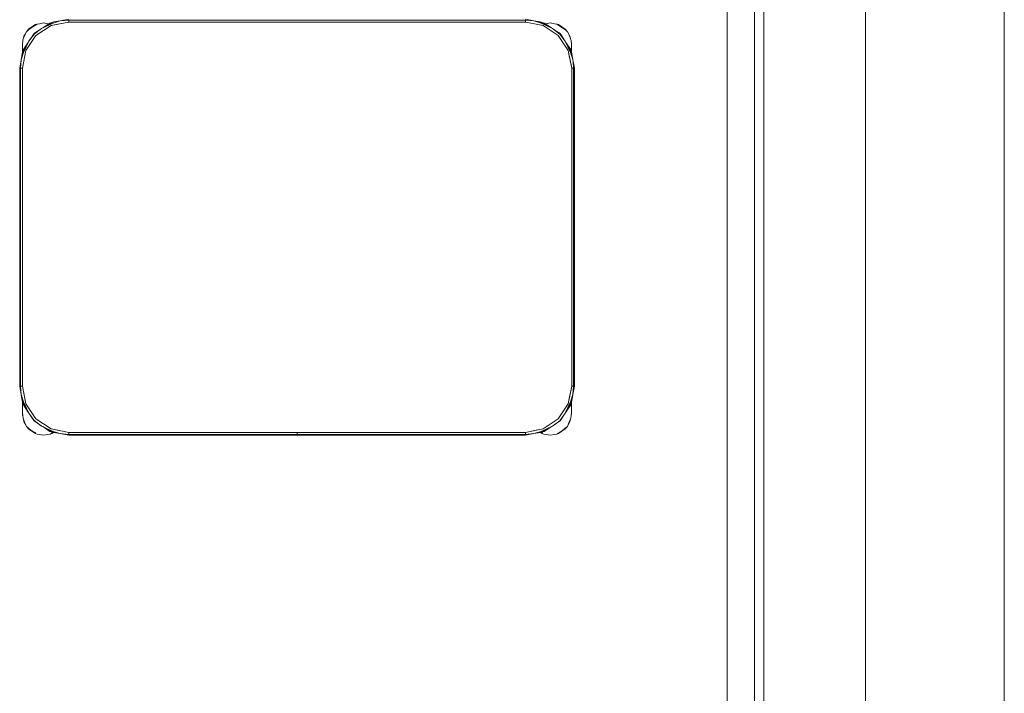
# Model space of a CAD drawing. Header units: millimetres. Extents: x -261 to 187, y -214 to 106.
# Tile 422 of 656: x -188.109 to -187.044, y -74.01 to -73.281. Entities that reach past the tile are written whole.
import ezdxf

# ---------------------------------------------------------------- set-up
doc = ezdxf.new("R2010")
doc.units = ezdxf.units.MM
doc.header["$LTSCALE"] = 0.005
doc.header["$MEASUREMENT"] = 0
for name, color, linetype, lineweight in [('IFC-Elemento de mobília-Contorno', 9, 'Continuous', 5), ('IFC-Parede padrão-Contorno', 9, 'Continuous', 5), ('IFC-Viga-Contorno', 9, 'Continuous', 5)]:
    doc.layers.add(name, color=color, linetype=linetype, lineweight=lineweight)

msp = doc.modelspace()

# ---------------------------------------------------------------- linework, layer by layer
at = {"layer": 'IFC-Elemento de mobília-Contorno', "lineweight": 5}
for p, q in [((-188.0953, -73.2885), (-188.0915, -73.286)), ((-188.0952, -73.2887), (-188.0898, -73.2854)), ((-188.0915, -73.286), (-188.0898, -73.2854)), ((-188.091, -73.2979), (-188.0747, -73.2871)), ((-188.0898, -73.2854), (-188.0871, -73.2851)), ((-188.0871, -73.2851), (-188.0827, -73.2842)), ((-188.0849, -73.2901), (-188.0715, -73.283)), ((-188.0849, -73.2901), (-188.0725, -73.2843)), ((-188.0837, -73.2895), (-188.0759, -73.2843)), ((-188.0827, -73.2842), (-188.0783, -73.2851)), ((-188.0783, -73.2851), (-188.0773, -73.2852)), ((-188.0759, -73.2843), (-188.0715, -73.283)), ((-188.0747, -73.2871), (-188.0556, -73.2833)), ((-188.0747, -73.2871), (-188.0673, -73.2856)), ((-188.0725, -73.2843), (-188.0648, -73.2819)), ((-188.0715, -73.283), (-188.0648, -73.2819)), ((-188.0673, -73.2856), (-188.0556, -73.2833)), ((-188.0648, -73.2819), (-188.0556, -73.2802)), ((-188.0648, -73.2819), (-188.0556, -73.2811)), ((-188.0556, -73.2811), (-187.5616, -73.2811)), ((-188.0556, -73.2833), (-188.0556, -73.2811)), ((-188.0556, -73.2833), (-188.0556, -73.2822)), ((-188.0556, -73.2833), (-187.5616, -73.2833)), ((-187.5616, -73.2802), (-187.5524, -73.2819)), ((-187.5616, -73.2811), (-187.5524, -73.2819)), ((-187.5616, -73.2833), (-187.5616, -73.2811)), ((-187.5616, -73.2833), (-187.5616, -73.2822)), ((-187.5616, -73.2833), (-187.5499, -73.2856)), ((-187.5616, -73.2833), (-187.5425, -73.2871)), ((-187.5524, -73.2819), (-187.5447, -73.2843)), ((-187.5524, -73.2819), (-187.5457, -73.283)), ((-187.5499, -73.2856), (-187.5425, -73.2871)), ((-187.5457, -73.283), (-187.5413, -73.2843)), ((-187.5457, -73.283), (-187.5445, -73.2836)), ((-187.5457, -73.283), (-187.5323, -73.2901)), ((-187.5447, -73.2843), (-187.5323, -73.2901)), ((-187.5425, -73.2871), (-187.5262, -73.2979)), ((-187.5413, -73.2843), (-187.5335, -73.2895)), ((-187.5399, -73.2852), (-187.5391, -73.2851)), ((-187.5391, -73.2851), (-187.5347, -73.2842)), ((-187.5347, -73.2842), (-187.5303, -73.2851)), ((-187.5303, -73.2851), (-187.5276, -73.2854)), ((-187.5276, -73.2854), (-187.5243, -73.2876)), ((-187.5276, -73.2854), (-187.5259, -73.286)), ((-187.5259, -73.286), (-187.5222, -73.2885)), ((-187.5243, -73.2876), (-187.5182, -73.2917)), ((-188.1051, -73.3025), (-188.1029, -73.2972)), ((-188.1045, -73.3011), (-188.104, -73.2984)), ((-188.104, -73.2984), (-188.1023, -73.2959)), ((-188.1029, -73.2972), (-188.1013, -73.2937)), ((-188.1018, -73.3141), (-188.091, -73.2979)), ((-188.1013, -73.2937), (-188.099, -73.291)), ((-188.1013, -73.2937), (-188.099, -73.2917)), ((-188.099, -73.291), (-188.0953, -73.2885)), ((-188.099, -73.2917), (-188.0952, -73.2887)), ((-188.0987, -73.3039), (-188.0926, -73.2959)), ((-188.0972, -73.302), (-188.0931, -73.2958)), ((-188.0931, -73.2958), (-188.0871, -73.2918)), ((-188.0926, -73.2959), (-188.0849, -73.2901)), ((-187.5323, -73.2901), (-187.5243, -73.2962)), ((-187.5323, -73.2901), (-187.5303, -73.2917)), ((-187.5304, -73.2916), (-187.5241, -73.2958)), ((-187.5262, -73.2979), (-187.5154, -73.3141)), ((-187.5243, -73.2962), (-187.5185, -73.3039)), ((-187.5241, -73.2958), (-187.5201, -73.3018)), ((-187.5222, -73.2885), (-187.5185, -73.291)), ((-187.5185, -73.291), (-187.5161, -73.2937)), ((-187.5182, -73.2917), (-187.5161, -73.2937)), ((-187.5161, -73.2937), (-187.5142, -73.2976)), ((-187.5161, -73.2937), (-187.5135, -73.2984)), ((-187.5142, -73.2976), (-187.5122, -73.3031)), ((-187.5135, -73.2984), (-187.5129, -73.3011)), ((-188.1058, -73.3174), (-188.0987, -73.3039)), ((-188.1057, -73.3084), (-188.1051, -73.3025)), ((-188.1057, -73.3072), (-188.1055, -73.3059)), ((-188.1057, -73.3072), (-188.1055, -73.3067)), ((-188.1057, -73.3072), (-188.1055, -73.3067)), ((-188.1057, -73.3122), (-188.1057, -73.3072)), ((-188.1057, -73.3096), (-188.1057, -73.3084)), ((-188.1046, -73.313), (-188.0994, -73.3052)), ((-188.1045, -73.3163), (-188.0987, -73.3039)), ((-188.0987, -73.3039), (-188.0972, -73.3019)), ((-187.5185, -73.3039), (-187.5127, -73.3163)), ((-187.5185, -73.3039), (-187.5114, -73.3174)), ((-187.5178, -73.3052), (-187.5126, -73.313)), ((-187.5122, -73.3031), (-187.5117, -73.3072)), ((-187.5117, -73.3122), (-187.5117, -73.3072)), ((-187.5117, -73.3161), (-187.5117, -73.3072)), ((-187.5117, -73.3097), (-187.5117, -73.3085)), ((-188.107, -73.3241), (-188.1045, -73.3163)), ((-188.107, -73.3241), (-188.1058, -73.3174)), ((-188.1058, -73.3174), (-188.1046, -73.313)), ((-188.1058, -73.3174), (-188.1052, -73.3162)), ((-188.1057, -73.3109), (-188.1057, -73.3096)), ((-188.1057, -73.3122), (-188.1057, -73.3109)), ((-188.1057, -73.3169), (-188.1057, -73.3122)), ((-188.1057, -73.3169), (-188.1057, -73.3152)), ((-188.1056, -73.3333), (-188.1018, -73.3141)), ((-188.1033, -73.3216), (-188.1018, -73.3141)), ((-187.5154, -73.3141), (-187.5139, -73.3216)), ((-187.5154, -73.3141), (-187.5116, -73.3333)), ((-187.5127, -73.3163), (-187.5108, -73.3224)), ((-187.5126, -73.313), (-187.5114, -73.3174)), ((-187.5117, -73.311), (-187.5117, -73.3097)), ((-187.5117, -73.3122), (-187.5117, -73.311)), ((-187.5117, -73.3161), (-187.5117, -73.3122)), ((-187.5117, -73.3161), (-187.5117, -73.3152)), ((-187.5114, -73.3174), (-187.5102, -73.3241)), ((-188.1086, -73.3333), (-188.107, -73.3241)), ((-188.1077, -73.3333), (-188.107, -73.3241)), ((-188.1056, -73.3333), (-188.1033, -73.3216)), ((-187.5139, -73.3216), (-187.5116, -73.3333)), ((-187.5108, -73.3224), (-187.5102, -73.3241)), ((-187.5102, -73.3241), (-187.5101, -73.3258)), ((-187.5102, -73.3241), (-187.5086, -73.3333)), ((-187.5101, -73.3258), (-187.5095, -73.3333)), ((-188.1086, -73.6773), (-188.1086, -73.3333)), ((-188.1077, -73.6773), (-188.1077, -73.3333)), ((-188.1077, -73.3333), (-188.1056, -73.3333)), ((-188.1067, -73.3333), (-188.1056, -73.3333)), ((-188.1056, -73.6773), (-188.1056, -73.3333)), ((-187.5116, -73.3333), (-187.5105, -73.3333)), ((-187.5116, -73.6773), (-187.5116, -73.3333)), ((-187.5116, -73.3333), (-187.5095, -73.3333)), ((-187.5095, -73.6773), (-187.5095, -73.3333)), ((-187.5086, -73.6773), (-187.5086, -73.3333)), ((-188.1086, -73.6773), (-188.107, -73.6864)), ((-188.1077, -73.6773), (-188.107, -73.6864)), ((-188.1077, -73.6773), (-188.1056, -73.6773)), ((-188.1067, -73.6773), (-188.1056, -73.6773)), ((-188.1056, -73.6773), (-188.1018, -73.6964)), ((-188.1056, -73.6773), (-188.1033, -73.6889)), ((-187.5154, -73.6964), (-187.5116, -73.6773)), ((-187.5139, -73.6889), (-187.5116, -73.6773)), ((-187.5116, -73.6773), (-187.5095, -73.6773)), ((-187.5116, -73.6773), (-187.5105, -73.6773)), ((-187.5102, -73.6864), (-187.5095, -73.6773)), ((-187.5102, -73.6864), (-187.5086, -73.6773)), ((-188.107, -73.6864), (-188.1045, -73.6942)), ((-188.107, -73.6864), (-188.1058, -73.6931)), ((-188.1033, -73.6889), (-188.1018, -73.6964)), ((-187.5154, -73.6964), (-187.5139, -73.6889)), ((-187.5127, -73.6942), (-187.5102, -73.6864)), ((-187.5114, -73.6931), (-187.5102, -73.6864)), ((-188.1058, -73.6931), (-188.1046, -73.6975)), ((-188.1058, -73.6931), (-188.1057, -73.6934)), ((-188.1058, -73.6931), (-188.0987, -73.7066)), ((-188.1057, -73.7023), (-188.1057, -73.6936)), ((-188.1057, -73.696), (-188.1057, -73.6936)), ((-188.1057, -73.6992), (-188.1057, -73.696)), ((-188.1057, -73.7072), (-188.1057, -73.7023)), ((-188.1057, -73.7036), (-188.1057, -73.7023)), ((-188.1046, -73.6975), (-188.0994, -73.7053)), ((-188.1045, -73.6942), (-188.0987, -73.7066)), ((-188.1018, -73.6964), (-188.091, -73.7126)), ((-187.5262, -73.7126), (-187.5154, -73.6964)), ((-187.5185, -73.7066), (-187.5114, -73.6931)), ((-187.5185, -73.7066), (-187.5127, -73.6942)), ((-187.5178, -73.7053), (-187.5126, -73.6975)), ((-187.5126, -73.6975), (-187.5114, -73.6931)), ((-187.512, -73.6943), (-187.5114, -73.6931)), ((-187.5117, -73.7072), (-187.5117, -73.6944)), ((-187.5117, -73.7023), (-187.5117, -73.6944)), ((-187.5117, -73.696), (-187.5117, -73.6944)), ((-187.5117, -73.6992), (-187.5117, -73.696)), ((-187.5117, -73.7072), (-187.5117, -73.7023)), ((-187.5117, -73.7036), (-187.5117, -73.7023)), ((-188.1057, -73.7048), (-188.1057, -73.7036)), ((-188.1057, -73.706), (-188.1057, -73.7048)), ((-188.1057, -73.706), (-188.105, -73.7119)), ((-188.1057, -73.7072), (-188.1054, -73.709)), ((-188.1057, -73.7072), (-188.1055, -73.7079)), ((-188.1057, -73.7072), (-188.1055, -73.7079)), ((-188.105, -73.7119), (-188.1029, -73.7168)), ((-188.1046, -73.7129), (-188.104, -73.716)), ((-188.0987, -73.7066), (-188.0929, -73.7143)), ((-188.0971, -73.7087), (-188.0931, -73.7147)), ((-188.091, -73.7126), (-188.0747, -73.7234)), ((-187.5425, -73.7234), (-187.5262, -73.7126)), ((-187.5245, -73.7146), (-187.5185, -73.7066)), ((-187.5241, -73.7147), (-187.52, -73.7085)), ((-187.52, -73.7086), (-187.5185, -73.7066)), ((-187.5146, -73.7168), (-187.5124, -73.7119)), ((-187.5135, -73.716), (-187.5128, -73.7129)), ((-187.5124, -73.7119), (-187.5117, -73.706)), ((-187.5121, -73.709), (-187.5117, -73.7072)), ((-187.5119, -73.7079), (-187.5117, -73.7072)), ((-187.5119, -73.7079), (-187.5117, -73.7072)), ((-187.5117, -73.7048), (-187.5117, -73.7036)), ((-187.5117, -73.706), (-187.5117, -73.7048)), ((-188.104, -73.716), (-188.1013, -73.7208)), ((-188.1029, -73.7168), (-188.1013, -73.7208)), ((-188.1013, -73.7208), (-188.099, -73.7235)), ((-188.1013, -73.7208), (-188.0967, -73.7249)), ((-188.099, -73.7235), (-188.0953, -73.726)), ((-188.0931, -73.7147), (-188.0869, -73.7189)), ((-188.0929, -73.7143), (-188.0849, -73.7204)), ((-188.087, -73.7188), (-188.0849, -73.7204)), ((-188.0849, -73.7204), (-188.0725, -73.7262)), ((-188.0849, -73.7204), (-188.0715, -73.7275)), ((-188.0837, -73.721), (-188.0759, -73.7262)), ((-188.0747, -73.7234), (-188.0556, -73.7273)), ((-188.0747, -73.7234), (-188.0673, -73.7249)), ((-187.5616, -73.7273), (-187.5477, -73.7245)), ((-187.5499, -73.7249), (-187.5425, -73.7234)), ((-187.5477, -73.7245), (-187.5425, -73.7234)), ((-187.5457, -73.7275), (-187.5323, -73.7204)), ((-187.5447, -73.7262), (-187.5323, -73.7204)), ((-187.5413, -73.7262), (-187.5335, -73.721)), ((-187.5323, -73.7204), (-187.5245, -73.7146)), ((-187.5301, -73.7187), (-187.5241, -73.7147)), ((-187.5222, -73.726), (-187.5185, -73.7235)), ((-187.5218, -73.7257), (-187.5185, -73.7228)), ((-187.5185, -73.7235), (-187.5161, -73.7208)), ((-187.5185, -73.7228), (-187.5161, -73.7208)), ((-187.5161, -73.7208), (-187.5146, -73.7168)), ((-187.5154, -73.719), (-187.5135, -73.716)), ((-188.0967, -73.7249), (-188.0912, -73.7277)), ((-188.0953, -73.726), (-188.0915, -73.7285)), ((-188.0915, -73.7285), (-188.0898, -73.7291)), ((-188.0898, -73.7291), (-188.0871, -73.7294)), ((-188.0871, -73.7294), (-188.0827, -73.7302)), ((-188.0827, -73.7302), (-188.0783, -73.7294)), ((-188.0783, -73.7294), (-188.0756, -73.7291)), ((-188.0759, -73.7262), (-188.0715, -73.7275)), ((-188.0756, -73.7291), (-188.0734, -73.7276)), ((-188.0756, -73.7291), (-188.0739, -73.7285)), ((-188.0739, -73.7285), (-188.0721, -73.7273)), ((-188.0734, -73.7276), (-188.0726, -73.7272)), ((-188.0727, -73.7268), (-188.0715, -73.7275)), ((-188.0725, -73.7262), (-188.0648, -73.7286)), ((-188.0715, -73.7275), (-188.0648, -73.7286)), ((-188.0673, -73.7249), (-188.0556, -73.7273)), ((-188.0648, -73.7286), (-188.0556, -73.7294)), ((-188.0648, -73.7286), (-188.0556, -73.7302)), ((-188.0556, -73.7294), (-188.0556, -73.7273)), ((-188.0556, -73.7283), (-188.0556, -73.7273)), ((-188.0556, -73.7273), (-187.5616, -73.7273)), ((-188.0556, -73.7294), (-187.8086, -73.7294)), ((-188.0556, -73.7302), (-187.8086, -73.7302)), ((-187.8086, -73.7284), (-187.8086, -73.7273)), ((-187.8086, -73.7294), (-187.8086, -73.7284)), ((-187.8086, -73.73), (-187.8086, -73.7294)), ((-187.8086, -73.7302), (-187.8086, -73.73)), ((-187.8085, -73.7284), (-187.8085, -73.7273)), ((-187.8085, -73.7294), (-187.8085, -73.7284)), ((-187.8085, -73.7294), (-187.5616, -73.7294)), ((-187.8085, -73.73), (-187.8085, -73.7294)), ((-187.8085, -73.7302), (-187.8085, -73.73)), ((-187.8085, -73.7302), (-187.5616, -73.7302)), ((-187.5616, -73.7273), (-187.5499, -73.7249)), ((-187.5616, -73.7283), (-187.5616, -73.7273)), ((-187.5616, -73.7294), (-187.5616, -73.7273)), ((-187.5616, -73.7294), (-187.5524, -73.7286)), ((-187.5616, -73.7302), (-187.5524, -73.7286)), ((-187.5524, -73.7286), (-187.5447, -73.7262)), ((-187.5524, -73.7286), (-187.5457, -73.7275)), ((-187.5457, -73.7275), (-187.5413, -73.7262)), ((-187.5452, -73.7274), (-187.5435, -73.7285)), ((-187.5443, -73.7271), (-187.5432, -73.7277)), ((-187.5435, -73.7285), (-187.5418, -73.7291)), ((-187.5418, -73.7291), (-187.5391, -73.7294)), ((-187.5391, -73.7294), (-187.5347, -73.7302)), ((-187.5347, -73.7302), (-187.5303, -73.7294)), ((-187.5303, -73.7294), (-187.5276, -73.7291)), ((-187.5276, -73.7291), (-187.5254, -73.7276)), ((-187.5276, -73.7291), (-187.5259, -73.7285)), ((-187.5259, -73.7285), (-187.5222, -73.726)), ((-187.5254, -73.7276), (-187.5218, -73.7257))]:
    msp.add_line(p, q, dxfattribs=at)
at = {"layer": 'IFC-Parede padrão-Contorno', "lineweight": 5}
for p, q in [((-187.3137, -73.5945), (-187.3137, -68.8782)), ((-187.3037, -73.7135), (-187.3037, -68.8782)), ((-187.0437, -89.1769), (-187.0437, -69.3982)), ((-187.1937, -75.2309), (-187.1937, -69.9201)), ((-187.3137, -81.4492), (-187.3137, -73.5945)), ((-187.3037, -76.7483), (-187.3037, -73.7135))]:
    msp.add_line(p, q, dxfattribs=at)
at = {"layer": 'IFC-Viga-Contorno', "lineweight": 5}
msp.add_line((-187.3435, -75.2789), (-187.3435, -72.2096), dxfattribs=at)

doc.saveas('drawing.dxf')
